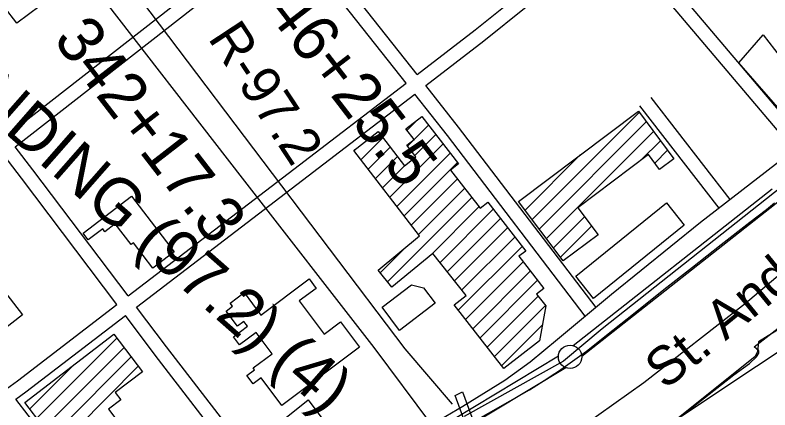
# Model space of a CAD drawing. Extents: x 3651524 to 3689615, y 505651 to 531377.
# Drawn here: x 3679674 to 3681292, y 519838 to 520684 of the extents above; entities that cross this region are included whole.
import ezdxf

# ---------------------------------------------------------------- set-up
doc = ezdxf.new("R2010")
doc.units = 0
for name, color, linetype in [('V-BLDG-IDEN', 7, 'Continuous'), ('V-BLDG-OTLN', 7, 'Continuous'), ('V-CHAN-DOCK', 7, 'Continuous'), ('V-CHAN-NAID', 7, 'Continuous'), ('V-FLOD-BASE', 7, 'Continuous'), ('V-RAIL-TRAK', 7, 'Continuous'), ('V-RIVR-EDGE', 7, 'Continuous'), ('V-RIVR-RANG-IDEN', 7, 'Continuous'), ('V-ROAD-CNTR', 7, 'Continuous'), ('V-SURV-IDEN', 7, 'Continuous'), ('V-SURV-LINE', 7, 'Continuous'), ('V-TOPO-DPTH', 7, 'Continuous')]:
    doc.layers.add(name, color=color, linetype=linetype)

msp = doc.modelspace()

# ---------------------------------------------------------------- linework, layer by layer
at = {"layer": 'V-BLDG-OTLN'}
for p, q in [((3680782.623, 520245.942), (3681011.977, 520475.296)), ((3680514.089, 520437.027), (3680537.386, 520460.324)), ((3680515.4, 520402.983), (3680560.408, 520447.991)), ((3680797.799, 520225.763), (3681027.154, 520455.118)), ((3680812.975, 520205.583), (3681042.331, 520434.939)), ((3680415.476, 520373.77), (3680462.657, 520420.951)), ((3680530.862, 520383.09), (3680575.871, 520428.098)), ((3681016.336, 520373.589), (3681057.507, 520414.76)), ((3680430.871, 520353.809), (3680478.12, 520401.058)), ((3680477.055, 520293.927), (3680591.333, 520408.206)), ((3680400.081, 520393.73), (3680402.206, 520395.855)), ((3680446.265, 520333.848), (3680493.582, 520381.165)), ((3680492.45, 520273.967), (3680606.796, 520388.313)), ((3680767.447, 520266.122), (3680885.6, 520384.274)), ((3681045.19, 520367.088), (3681072.684, 520394.581)), ((3680507.844, 520254.006), (3680622.259, 520368.421)), ((3680461.66, 520313.888), (3680509.703, 520361.931)), ((3680523.239, 520234.045), (3680621.972, 520332.779)), ((3680538.634, 520214.085), (3680637.435, 520312.886)), ((3680472.592, 520112.688), (3680652.899, 520292.994)), ((3680564.465, 520169.205), (3680668.362, 520273.102)), ((3680584.971, 520154.356), (3680698.825, 520268.21)), ((3680828.151, 520185.404), (3680894.59, 520251.842)), ((3680600.618, 520134.647), (3680714.288, 520248.317)), ((3680616.265, 520114.939), (3680729.75, 520228.425)), ((3680843.327, 520165.224), (3680909.766, 520231.663)), ((3680631.912, 520095.231), (3680745.213, 520208.532)), ((3680624.113, 520052.076), (3680760.676, 520188.639)), ((3680456.741, 520132.192), (3680509.653, 520185.104)), ((3680639.575, 520032.184), (3680763.19, 520155.798)), ((3680655.038, 520012.291), (3680778.653, 520135.905)), ((3680670.5, 519992.398), (3680794.115, 520116.013)), ((3680685.963, 519972.505), (3680795.326, 520081.868)), ((3680701.425, 519952.612), (3680810.787, 520061.974)), ((3680716.888, 519932.719), (3680804.168, 520020)), ((3679720.705, 519820.42), (3679892.176, 519991.891)), ((3679736.035, 519800.394), (3679907.506, 519971.866)), ((3679751.364, 519780.369), (3679922.836, 519951.84)), ((3679705.376, 519840.446), (3679799.097, 519934.168)), ((3679766.694, 519760.343), (3679938.166, 519931.815))]:
    msp.add_line(p, q, dxfattribs=at)
for points in [[(3679602.456, 520766.164), (3679701.788, 520840.654), (3679714.727, 520823.401), (3679733.235, 520837.281), (3679780.706, 520773.981), (3679762.907, 520760.634), (3679777.429, 520741.27), (3679677.564, 520666.383), (3679651.495, 520701.146), (3679645.568, 520696.702), (3679640.702, 520703.192), (3679680.763, 520733.234), (3679667.238, 520751.271), (3679628.175, 520721.974), (3679622.389, 520729.687), (3679627.138, 520733.251)], [(3681367.568, 520660.002), (3681447.87, 520570.453), (3681333.159, 520458.386), (3681225.164, 520581.957), (3681277.495, 520641.846), (3681314.033, 520594.595)], [(3680753.377, 520284.831), (3681010.044, 520477.867), (3681086.353, 520376.407), (3681055.584, 520353.267), (3681031.643, 520385.101), (3680880.091, 520271.121), (3680923.582, 520213.292), (3680849.231, 520157.373)], [(3680798.144, 519986.636), (3680721.368, 519926.955), (3680615.26, 520063.466), (3680641.152, 520083.594), (3680569.739, 520173.54), (3680481.847, 520101.301), (3680452.55, 520137.348), (3680540.858, 520211.201), (3680399.853, 520394.026), (3680452.048, 520434.599), (3680508.974, 520361.364), (3680533.145, 520380.153), (3680513.683, 520405.192), (3680529.36, 520417.379), (3680511.575, 520440.262), (3680545.761, 520466.834), (3680624.662, 520365.329), (3680607.211, 520351.768), (3680670.654, 520270.153), (3680687.273, 520283.071), (3680768.53, 520178.535), (3680754.184, 520167.384), (3680807.792, 520098.418), (3680792.002, 520086.144), (3680811.566, 520060.972)], [(3679819.868, 520216.903), (3679923.695, 520296.185), (3680015.036, 520176.571), (3679969.382, 520141.708), (3679927.695, 520196.3), (3679922.784, 520192.548), (3679888.84, 520236.998), (3679866.609, 520220.02), (3679861.811, 520226.305), (3679830.761, 520202.636)], [(3680875.71, 520124.843), (3681070.229, 520281.677), (3681108.547, 520234.153), (3680914.028, 520077.319)], [(3679524.781, 520149.812), (3679541.749, 520127.933), (3679592.447, 520167.249), (3679689.602, 520041.977), (3679562.051, 519943.054), (3679447.877, 520090.271), (3679476.4, 520112.389), (3679469.068, 520121.843), (3679490.748, 520138.657), (3679498.129, 520129.142)], [(3680135.196, 520067.116), (3680165.16, 520089.578), (3680201.129, 520041.598), (3680304.103, 520118.789), (3680319.166, 520098.696), (3680283.115, 520071.673), (3680336.269, 520000.769), (3680371.648, 520027.291), (3680412.362, 519972.978), (3680245.714, 519848.05), (3680201.666, 519906.815), (3680184.575, 519894.003), (3680171.12, 519911.951), (3680187.359, 519924.127), (3680184.334, 519928.161), (3680224.833, 519958.523), (3680190.683, 520004.077), (3680155.283, 519977.541), (3680142.045, 519995.2), (3680172.038, 520017.683), (3680164.417, 520027.848), (3680150.681, 520017.552), (3680126.408, 520049.927), (3680140.283, 520060.329)], [(3680498.278, 520008.685), (3680460.568, 520058.088), (3680523.9, 520106.431), (3680549.459, 520100.085), (3680574.699, 520067.018)], [(3679812.575, 519700.405), (3679694.768, 519854.304), (3679885.647, 520000.421), (3679947.02, 519920.248), (3679888.58, 519875.509), (3679900.462, 519859.985), (3679874.287, 519839.95), (3679898.72, 519808.034), (3679878.963, 519792.909), (3679899.082, 519766.625)], [(3680175.767, 519758.626), (3680302.534, 519859.744), (3680340.242, 519809.533), (3680331.739, 519803.52), (3680388.306, 519730.626), (3680255.596, 519653.342)]]:
    msp.add_lwpolyline(points, close=True, dxfattribs=at)
at = {"layer": 'V-CHAN-DOCK'}
for points in [[(3680746.53, 519695.738), (3680796.819, 519631.703), (3680792.743, 519623.247), (3680810.403, 519601.78), (3681099.126, 519822.82), (3681214.949, 519913.496), (3681248.149, 519937.557), (3681263.144, 519952.016), (3681268.023, 519959.662), (3681268.045, 519964.906), (3681258.401, 519973.83), (3681315.907, 520018.361), (3681338.503, 520018.259), (3681497.249, 520141.829), (3681653.194, 520270.253), (3681786.095, 520389.504), (3681963.169, 520550.52), (3682032.459, 520613.158)], [(3680746.53, 519695.738), (3680726.427, 519737.943), (3680830.705, 519778.739), (3680893.343, 519805.556), (3681021.566, 519897.365), (3681239.76, 520067.298), (3681425.868, 520224.134)], [(3680617.107, 519869.392), (3680632.948, 519876.82), (3680692.332, 519716.312)], [(3680675.413, 519711.321), (3680617.107, 519869.392)]]:
    msp.add_lwpolyline(points, dxfattribs=at)
at = {"layer": 'V-FLOD-BASE'}
msp.add_lwpolyline([(3681742.976, 520722.335), (3681332.643, 520327.917), (3680932.591, 520012.305), (3680849.534, 519943.091), (3680636.934, 519824.553)], dxfattribs=at)
at = {"layer": 'V-RAIL-TRAK'}
msp.add_lwpolyline([(3679961.79, 519408.51), (3680249.905, 519577.589), (3680491.108, 519718.948), (3680606.275, 519784.414), (3680776.75, 519881.754), (3680792.428, 519891.398), (3680807.98, 519901.236), (3680823.41, 519911.269), (3680838.713, 519921.495), (3680853.886, 519931.909), (3680868.929, 519942.516), (3680883.834, 519953.309), (3680898.606, 519964.286), (3680913.239, 519975.45), (3680927.729, 519986.793), (3680942.077, 519998.318), (3681003.188, 520047.222), (3681064.474, 520095.905), (3681125.937, 520144.369), (3681187.571, 520192.609), (3681249.378, 520240.631), (3681267.017, 520254.109), (3681284.523, 520267.759), (3681301.895, 520281.578)], dxfattribs=at)
at = {"layer": 'V-RIVR-EDGE'}
msp.add_lwpolyline([(3681321.675, 520017.582), (3681267.672, 519984.015), (3681265.17, 519963.189), (3681260.242, 519952.784), (3681084.655, 519812.291), (3680960.653, 519718.851), (3680807.779, 519595.458), (3680772.98, 519646.4), (3680742.921, 519632.382), (3680686.48, 519603.723), (3680649.055, 519584.209), (3680641.677, 519573.81), (3680641.646, 519561.556), (3680681.927, 519497.12), (3680431.566, 519348.234), (3680164.034, 519193.263), (3679974.44, 519087.73), (3679565.829, 518871.222)], dxfattribs=at)
at = {"layer": 'V-ROAD-CNTR'}
for points in [[(3680567.059, 519806.598), (3680443.578, 519972.356), (3680161.674, 520334.307), (3679838.004, 520751.944), (3679322.919, 521420.164), (3679133.215, 521696.822)], [(3679164.886, 521698.881), (3679698.793, 521040.811), (3680509.704, 519968.875), (3680610.633, 519850.545)], [(3679656.394, 520425.761), (3680104.753, 520776.271), (3680244.245, 520878.89)], [(3680535.839, 520556.606), (3680321.502, 520827.994), (3680286.768, 520872.93)], [(3680535.838, 520556.606), (3680660.439, 520652.034), (3680842.403, 520798.901), (3680911.456, 520848.311), (3680942.742, 520876.781)], [(3681366.307, 520415.393), (3681032.521, 520809.082), (3680981.732, 520871.7)], [(3679674.514, 520401.847), (3680122.885, 520752.365), (3680262.597, 520855.147)], [(3680512.019, 520538.363), (3680297.862, 520809.524), (3680262.597, 520855.147)], [(3680554.434, 520533.061), (3680678.983, 520628.45), (3680860.567, 520775.009), (3680930.346, 520824.937), (3680959.508, 520851.475)], [(3681343.425, 520395.993), (3681009.427, 520789.93), (3680959.508, 520851.475)], [(3679916.161, 520082.395), (3680271.568, 520354.209), (3680512.018, 520538.363)], [(3680919.56, 520057.374), (3680624.663, 520444.14), (3680554.435, 520533.061)], [(3679934.257, 520058.466), (3680289.8, 520330.385), (3680530.614, 520514.818)], [(3680895.704, 520039.184), (3680600.961, 520425.746), (3680530.615, 520514.818)], [(3681207.038, 520288.892), (3681037.286, 520507.637)], [(3681183.338, 520270.5), (3681013.586, 520489.245)], [(3679916.163, 520082.395), (3679711.818, 520352.617), (3679674.515, 520401.847)], [(3679892.332, 520064.17), (3679687.898, 520334.511), (3679650.878, 520383.368)], [(3681319.747, 520375.835), (3681143.145, 520239.528), (3680952.727, 520085.618), (3680836.407, 519989.306), (3680778.042, 519940.528), (3680724.182, 519901.659), (3680633.591, 519845.757), (3680403.036, 519710.058), (3679961.449, 519450.588), (3679847.287, 519382.246), (3679756.081, 519337.224), (3679426.034, 519204.741), (3679056.414, 519063.497)], [(3679623.089, 519860.377), (3679678.914, 519900.948), (3679892.332, 520064.17)], [(3680263.409, 519630.2), (3679998.313, 519973.761), (3679934.258, 520058.467)], [(3679675.683, 519861.514), (3679696.848, 519876.896), (3679910.427, 520040.241)], [(3680239.657, 519611.874), (3679974.473, 519955.549), (3679910.427, 520040.242)], [(3679978.566, 519462.652), (3679755.093, 519758.586), (3679675.684, 519861.514)]]:
    msp.add_lwpolyline(points, dxfattribs=at)
at = {"layer": 'V-SURV-LINE'}
for points in [[(3680870.11, 519976.186), (3681296.736, 520311.626)], [(3681315.262, 520288.029), (3680888.636, 519952.589)], [(3680523.571, 519764.233), (3680838.799, 519954.546)], [(3680854.316, 519928.87), (3680539.087, 519738.557)]]:
    msp.add_lwpolyline(points, dxfattribs=at)
msp.add_circle((3680863.66, 519952.033), 25, dxfattribs=at)
at = {"layer": 'V-TOPO-DPTH'}
msp.add_lwpolyline([(3681423.61, 520037.714), (3680142.89, 519186.966), (3679900.957, 519028.044), (3679886.236, 519018.514), (3679871.433, 519009.116), (3679856.506, 518999.915), (3679841.497, 518990.846), (3679813.599, 518974.243), (3679812.47, 518973.587), (3679810.18, 518972.334), (3679809.019, 518971.736), (3679782.234, 518958.316), (3679767.559, 518951.29), (3679752.73, 518944.623), (3679737.671, 518938.493), (3679722.458, 518932.721), (3679679, 518917.12)], dxfattribs=at)

# ---------------------------------------------------------------- texts
at = {"layer": 'V-BLDG-IDEN'}
msp.add_text('St. Andrews St. Wharf', height=82.99983, rotation=39.252012, dxfattribs=at).set_placement((3681067.712, 519879.823))
at = {"layer": 'V-CHAN-NAID'}
msp.add_text('JACKSON AVE FERRY LANDING (97.2) (4)', height=100, rotation=318.694327, dxfattribs=at).set_placement((3678353.264, 521572.1))
at = {"layer": 'V-RIVR-RANG-IDEN'}
msp.add_text('R-97.2', height=83, rotation=303.365235, dxfattribs=at).set_placement((3680085.956, 520634.475))
at = {"layer": 'V-SURV-IDEN'}
for s, rotation, p in [('346+25.5', 307.545278, (3680164.403, 520752.412)), ('342+17.3', 307.724651, (3679753.811, 520630.91)), ('334+19.1', 306.893622, (3679477.601, 519858.343))]:
    msp.add_text(s, height=100, rotation=rotation, dxfattribs=at).set_placement(p)

doc.saveas('drawing.dxf')
